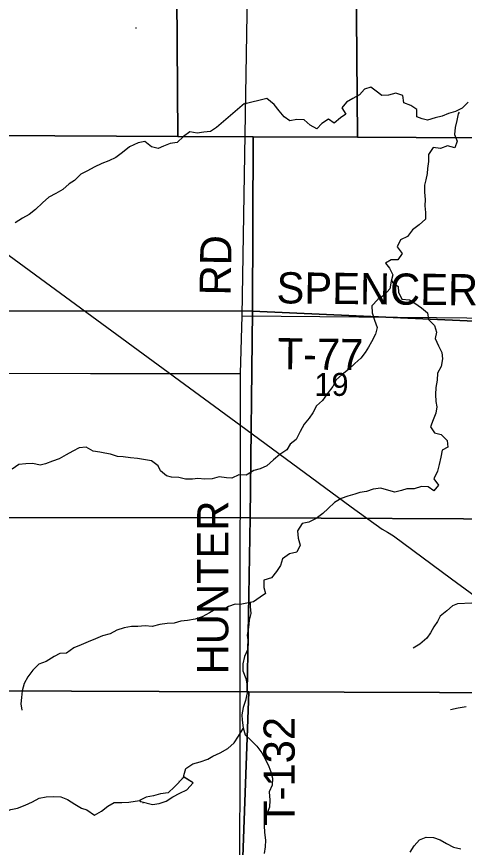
# Model space of a CAD drawing. Extents: x 1985906 to 2277390, y 930619 to 1324581.
# Drawn here: x 2064894 to 2069204, y 1130648 to 1138634 of the extents above; entities that cross this region are included whole.
import ezdxf

# ---------------------------------------------------------------- set-up
doc = ezdxf.new("R2010")
doc.units = 0
for name, color, linetype in [('GM_X_Minor_Lake', 7, 'Continuous'), ('GM_X_Minor_River', 7, 'Continuous'), ('GM_X_Rail_Line', 7, 'Continuous'), ('GM_X_Section', 7, 'Continuous'), ('GM_X_Section_Text', 7, 'Continuous'), ('GM_X_Township_Road', 7, 'Continuous'), ('GM_X_Township_Road_Text', 7, 'Continuous')]:
    doc.layers.add(name, color=color, linetype=linetype)

msp = doc.modelspace()

# ---------------------------------------------------------------- linework, layer by layer
at = {"layer": 'GM_X_Minor_Lake'}
for points in [[(2066504.7, 1131324.6), (2066415.4, 1131229.5), (2066353, 1131173.4), (2066278.7, 1131163.7), (2066212.4, 1131143.8), (2066140.1, 1131130), (2066077.8, 1131098.1), (2066090.7, 1131088.1)], [(2066497.4, 1131316.7), (2066415.4, 1131229.5), (2066353, 1131173.4), (2066278.7, 1131163.7), (2066212.4, 1131143.8), (2066140.1, 1131130), (2066077.8, 1131098.1), (2066092.7, 1131086.5)], [(2066090.5, 1131088.1), (2066202.1, 1131061.5), (2066266.4, 1131069.3), (2066334.7, 1131091.2), (2066399.1, 1131135.1), (2066465.4, 1131169), (2066533.7, 1131202.9), (2066594.2, 1131269), (2066507.7, 1131322.7)], [(2066090.7, 1131088.1), (2066202.1, 1131061.5), (2066266.4, 1131069.3), (2066334.7, 1131091.2), (2066399.1, 1131135.1), (2066465.4, 1131169), (2066533.7, 1131202.9), (2066594.2, 1131269), (2066504.7, 1131324.6)], [(2066452.5, 1131292), (2066453.2, 1131292.4)], [(2066486.3, 1131311.2), (2066484.9, 1131310.4)], [(2066508, 1131323.5), (2066507, 1131323)], [(2066111.5, 1131071.9), (2066109.6, 1131073.2)]]:
    msp.add_lwpolyline(points, dxfattribs=at)
at = {"layer": 'GM_X_Minor_River'}
for points in [[(2066047.7, 1138523.2), (2066039.1, 1138523.2)], [(2069239.2, 1137812.8), (2069180.9, 1137752.7), (2069118.5, 1137720.8), (2069052.2, 1137703), (2068989.9, 1137677.1), (2068921.6, 1137661.2), (2068849.3, 1137639.4), (2068799.1, 1137651.6), (2068747, 1137669.9), (2068745.2, 1137742.2), (2068687.1, 1137780.6), (2068620.9, 1137804.9), (2068611.1, 1137875.2), (2068542.9, 1137899.6), (2068474.6, 1137879.7), (2068410.3, 1137875.9), (2068354.3, 1137918.3), (2068302.2, 1137956.6), (2068241.9, 1137936.8), (2068195.6, 1137880.7), (2068131.2, 1137846.8), (2068068.9, 1137812.9), (2068024.6, 1137756.8), (2068064.5, 1137696.4), (2068010.2, 1137660.4), (2067949.8, 1137610.4), (2067895.8, 1137648.8), (2067833.4, 1137606.8), (2067783.1, 1137556.8), (2067718.9, 1137589.2), (2067660.9, 1137641.6), (2067592.6, 1137645.8), (2067524.3, 1137632), (2067470.2, 1137670.4), (2067420.2, 1137726.8), (2067374.2, 1137789.2), (2067302.1, 1137847.7), (2067080, 1137792.8), (2067083.6, 1137796)], [(2067087.9, 1137798.3), (2066819.5, 1137568.2), (2066761.2, 1137530.3), (2066694.9, 1137524.5), (2066632.7, 1137514.7), (2066562.4, 1137525), (2066502.1, 1137483), (2066439.7, 1137425), (2066371.4, 1137415.2), (2066309.1, 1137389.3), (2066256.8, 1137367.4), (2066192.6, 1137383.7), (2066128.5, 1137434.1), (2066064.3, 1137420.3), (2065981.8, 1137382.4), (2065913.4, 1137328.4), (2065849.1, 1137280.4), (2065782.7, 1137248.6), (2065714.4, 1137220.7), (2065640, 1137186.8), (2065577.7, 1137152.9), (2065511.3, 1137119), (2065450.9, 1137058.9), (2065400.6, 1137025), (2065340.3, 1136973), (2065271.9, 1136935.1), (2065203.5, 1136899.1), (2065143.1, 1136843.1), (2065076.7, 1136779.1), (2065014.3, 1136731.1), (2064950, 1136697.2), (2064881.6, 1136651.2)], [(2069152.6, 1137716.7), (2069144.6, 1137698.6), (2069130.3, 1137636.4), (2069114.1, 1137568.2), (2069107.8, 1137499.9), (2069133.7, 1137435.6), (2069113.5, 1137373.4), (2069041.3, 1137391.7), (2068972.9, 1137365.8), (2068902.7, 1137376.1), (2068858.3, 1137308), (2068858.1, 1137241.7), (2068849.9, 1137175.5), (2068845.8, 1137125.3), (2068831.5, 1137065.1), (2068819.3, 1137014.9), (2068819.1, 1136946.6), (2068824.9, 1136876.3), (2068824.8, 1136814.1), (2068828.6, 1136751.8), (2068828.4, 1136687.5), (2068768, 1136633.5), (2068703.6, 1136585.6), (2068657.3, 1136521.4), (2068588.9, 1136487.6), (2068556.6, 1136421.4), (2068604.6, 1136357), (2068564.3, 1136296.8), (2068500, 1136297.1), (2068443.7, 1136265.1), (2068483.7, 1136214.8), (2068513.7, 1136152.4), (2068499.4, 1136090.2), (2068485.2, 1136018), (2068432.8, 1135955.9), (2068370.4, 1135913.9), (2068314, 1135853.9), (2068315.9, 1135787.6), (2068337.7, 1135717.2), (2068363.6, 1135646.9), (2068349.4, 1135582.6), (2068309, 1135508.5), (2068280.8, 1135456.4), (2068248.5, 1135404.3), (2068206.2, 1135350.2), (2068149.8, 1135298.2), (2068089.4, 1135242.1), (2068029, 1135192.2), (2067970.7, 1135142.2), (2067938.4, 1135080), (2067881.9, 1135007.9), (2067839.6, 1134943.8), (2067781.2, 1134891.8), (2067746.9, 1134825.6), (2067708.6, 1134773.6), (2067662.3, 1134715.5), (2067623.9, 1134645.3), (2067585.6, 1134569.1), (2067527.2, 1134523.2), (2067494.9, 1134471.1), (2067426.5, 1134425.1), (2067366.2, 1134375.1), (2067303.8, 1134315.1), (2067239.4, 1134287.2), (2067177.2, 1134271.3), (2067104.8, 1134227.4), (2067034.5, 1134229.7), (2066966.1, 1134195.8), (2066914, 1134200), (2066843.7, 1134210.3), (2066777.4, 1134190.4), (2066705.2, 1134188.7), (2066638.9, 1134194.9), (2066588.7, 1134187.1), (2066520.5, 1134189.3), (2066454.3, 1134203.6), (2066386, 1134205.8), (2066335.9, 1134220.1), (2066277.8, 1134266.5), (2066255.9, 1134316.8), (2066191.8, 1134365.2), (2066059.3, 1134385.7), (2065991.1, 1134392), (2065918.9, 1134402.3), (2065866.7, 1134406.5), (2065798.5, 1134426.8), (2065744.3, 1134439.1), (2065694.2, 1134447.3), (2065632, 1134455.5), (2065563.8, 1134493.9), (2065497.5, 1134488.1), (2065435.2, 1134456.2), (2065370.9, 1134422.3), (2065302.5, 1134384.4), (2065240.2, 1134360.5), (2065173.9, 1134334.6), (2065121.7, 1134322.8), (2065051.4, 1134337.1), (2064983.2, 1134335.3), (2064914.9, 1134329.5), (2064852.6, 1134283.6)], [(2068502.1, 1136102.4), (2068513.4, 1136082.1), (2068567.5, 1136039.8), (2068569.4, 1135985.6), (2068603.3, 1135919.1), (2068675.6, 1135912.9), (2068725.6, 1135878.6), (2068789.8, 1135834.1), (2068849.8, 1135787.7), (2068857.7, 1135721.4), (2068915.7, 1135665), (2068935.6, 1135600.7), (2068923.4, 1135540.5), (2068955.3, 1135470.1), (2068987.2, 1135403.7), (2068993.1, 1135343.4), (2068978.8, 1135271.2), (2068944.5, 1135207), (2068940.3, 1135140.8), (2068928, 1135068.5), (2068925.8, 1135002.2), (2068929.6, 1134933.9), (2068937.5, 1134883.7), (2068929.3, 1134821.5), (2068905, 1134757.3), (2068878.7, 1134691.1), (2068914.7, 1134632.7), (2068980.9, 1134618.4), (2069038.9, 1134558), (2069044.8, 1134493.7), (2068990.5, 1134467.8), (2068978.2, 1134399.6), (2068960, 1134329.3), (2068943.7, 1134263.1), (2068911.4, 1134190.9), (2068953.3, 1134130.5), (2068911, 1134074.4), (2068854.9, 1134114.8), (2068790.7, 1134117), (2068720.4, 1134095.2), (2068650.1, 1134095.4), (2068599.9, 1134077.6), (2068533.6, 1134061.7), (2068475.4, 1134080), (2068399.2, 1134102.3), (2068326.9, 1134092.6), (2068260.6, 1134070.7), (2068198.3, 1134058.9), (2068148.1, 1134043), (2068081.8, 1134025.2), (2068019.5, 1134001.3), (2067955.1, 1133963.3), (2067892.7, 1133907.3), (2067842.4, 1133857.3), (2067778, 1133809.3), (2067707.7, 1133775.4), (2067643.4, 1133761.6), (2067599, 1133691.5), (2067604.8, 1133621.1), (2067622.7, 1133552.8), (2067590.4, 1133484.6), (2067520.1, 1133468.8), (2067453.7, 1133420.9), (2067435.4, 1133356.7), (2067395.1, 1133298.6), (2067346.8, 1133238.5), (2067274.4, 1133216.6), (2067272.2, 1133146.4), (2067290.1, 1133090.1), (2067237.8, 1133052.1), (2067173.4, 1133008.1), (2067109.2, 1132996.3), (2067046.9, 1132982.5), (2066996.7, 1132984.7), (2066934.4, 1132964.8), (2066882.1, 1132932.8), (2066811.9, 1132937.1), (2066749.5, 1132903.2), (2066681.2, 1132863.3), (2066612.9, 1132841.4), (2066540.6, 1132829.6), (2066476.3, 1132823.8), (2066410, 1132802), (2066343.7, 1132800.2), (2066271.4, 1132790.4), (2066199.1, 1132770.6), (2066130.9, 1132778.8), (2066062.6, 1132771.1), (2066000.4, 1132771.3), (2065930.1, 1132759.5), (2065859.8, 1132737.6), (2065793.4, 1132701.7), (2065721.1, 1132681.9), (2065654.7, 1132654), (2065582.4, 1132624.1), (2065516.1, 1132594.2), (2065445.7, 1132566.4), (2065373.3, 1132514.4), (2065309, 1132512.6), (2065254.8, 1132484.7), (2065178.3, 1132434.8)], [(2067142.5, 1133002.2), (2067141.2, 1132964.1), (2067149, 1132897.8), (2067132.8, 1132831.6), (2067126.5, 1132761.3), (2067114.3, 1132689), (2067124.1, 1132616.7), (2067119.9, 1132554.5), (2067087.6, 1132482.3), (2067071.3, 1132412), (2067071.1, 1132343.8), (2067101, 1132271.3), (2067112.9, 1132205), (2067112.6, 1132132.7), (2067096.4, 1132060.5), (2067074.1, 1131994.3), (2067061.8, 1131922), (2067065.7, 1131869.8), (2067073.5, 1131797.5), (2067095.4, 1131729.1), (2067151.4, 1131674.7), (2067205.5, 1131620.3), (2067255.5, 1131557.9), (2067291.4, 1131493.5), (2067321.3, 1131425.1), (2067341.3, 1131374.8), (2067357.1, 1131314.5), (2067354.9, 1131246.2), (2067326.6, 1131182.1), (2067332.4, 1131101.7), (2067328.2, 1131033.4), (2067303.9, 1130969.3), (2067279.7, 1130909.1), (2067275.5, 1130858.9), (2067281.3, 1130790.6), (2067289.1, 1130718.3), (2067286.9, 1130654), (2067276.7, 1130589.8)], [(2069275.2, 1132996.7), (2069138.7, 1132989.2), (2069088.4, 1132969.3), (2069034.1, 1132921.2), (2068971.7, 1132871.3), (2068945.5, 1132821.1), (2068909.2, 1132769.1), (2068876.9, 1132710.9), (2068842.6, 1132658.8), (2068776.2, 1132600.8), (2068711.8, 1132562.9)], [(2065178.3, 1132434.8), (2065110, 1132408.9), (2065051.6, 1132352.9), (2065003.3, 1132288.8), (2064966.9, 1132222.6), (2064948.7, 1132152.4), (2064940.4, 1132090.2), (2064936.2, 1132027.9), (2064944.1, 1131965.7)], [(2069220.1, 1132000.8), (2069143.8, 1131987), (2069071.4, 1131969.2)], [(2066502, 1131317.5), (2066504, 1131339.6), (2066522.3, 1131407.8), (2066590.7, 1131449.8), (2066661, 1131469.6), (2066733.4, 1131497.4), (2066783.6, 1131525.4), (2066852, 1131557.3), (2066926.4, 1131597.2), (2066986.8, 1131653.2), (2067029.1, 1131717.3), (2067075.6, 1131789.6)], [(2064535.2, 1130826.4), (2064567.5, 1130876.5), (2064633.9, 1130914.4), (2064696.2, 1130956.4), (2064766.5, 1130982.2), (2064838.9, 1131012.1), (2064903.2, 1131025.9), (2064975.5, 1131053.8), (2065045.9, 1131085.7), (2065110.2, 1131121.6), (2065178.5, 1131135.4), (2065244.8, 1131137.2), (2065319, 1131134.9), (2065385.2, 1131108.6), (2065455.3, 1131062.1), (2065519.5, 1131023.8), (2065569.6, 1131009.5), (2065643.7, 1130959.1), (2065712.1, 1130997), (2065772.5, 1131044.9), (2065832.8, 1131078.9), (2065907.1, 1131080.6), (2065973.3, 1131082.4), (2066077.9, 1131099.4)], [(2068682, 1130600.9), (2068720.3, 1130663), (2068772.6, 1130721.1), (2068837, 1130747), (2068905.2, 1130744.7), (2068969.4, 1130722.4), (2069031.5, 1130686), (2069097.7, 1130651.7), (2069169.9, 1130635.3)]]:
    msp.add_lwpolyline(points, dxfattribs=at)
at = {"layer": 'GM_X_Rail_Line'}
msp.add_lwpolyline([(2059395.4, 1140316.1), (2061783.4, 1138566.6), (2064823.7, 1136336.4), (2067100.3, 1134666.8), (2068114.6, 1133921.9), (2068412.1, 1133706), (2068463.8, 1133677), (2068520.1, 1133641.6), (2069078.6, 1133231.2), (2071112.9, 1131744.4), (2071886.4, 1131172.8), (2072176.9, 1130962.1)], dxfattribs=at)
at = {"layer": 'GM_X_Section'}
for points in [[(2064705.3, 1140205.5), (2066425.8, 1140182.8), (2066446.2, 1137481.9), (2064668, 1137490.1), (2064692.6, 1139280.4)], [(2068152.4, 1140186.1), (2069857.2, 1140209.3), (2069867.4, 1137466), (2068174.5, 1137473.9)], [(2066425.8, 1140182.8), (2068152.4, 1140186.1), (2068174.5, 1137473.9), (2067170.2, 1137478.5), (2066446.2, 1137481.9)], [(2064668, 1137490.1), (2066446.2, 1137481.9), (2067170.2, 1137478.5), (2067165.1, 1135802), (2064638, 1135805.7)], [(2067170.2, 1137478.5), (2068174.5, 1137473.9), (2069867.4, 1137466), (2069872.3, 1135682.1), (2067165.1, 1135802)], [(2064638, 1135805.7), (2067165.1, 1135802), (2067141.5, 1133815.9), (2064602.6, 1133819.9)], [(2067165.1, 1135802), (2069872.3, 1135682.1), (2069877.5, 1133803.2), (2067141.5, 1133815.9)], [(2064602.6, 1133819.9), (2067141.5, 1133815.9), (2067114.3, 1132142.5), (2064572.9, 1132151.7)], [(2067141.5, 1133815.9), (2069877.5, 1133803.2), (2069882.1, 1132132.5), (2067128.9, 1132142.5), (2067114.3, 1132142.5)], [(2064572.9, 1132151.7), (2067114.3, 1132142.5), (2067128.9, 1132142.5), (2067072.6, 1130558.7), (2065766.1, 1130562.9), (2064553, 1130566.9)], [(2067128.9, 1132142.5), (2069882.1, 1132132.5), (2069885.7, 1130568.2), (2068613.4, 1130563.9), (2067072.6, 1130558.7)]]:
    msp.add_lwpolyline(points, close=True, dxfattribs=at)
at = {"layer": 'GM_X_Township_Road'}
for points in [[(2067044.4, 1129576.1), (2067048.4, 1135202.4), (2067066.2, 1135756.7), (2067140, 1140210.3)], [(2067066.2, 1135756.7), (2068934.4, 1135740.7), (2070969.2, 1135719.3), (2072417.5, 1135694.8)], [(2059329.7, 1135138.9), (2061247.4, 1135195.4), (2061899.5, 1135211.6), (2065606.7, 1135205)], [(2065606.7, 1135205), (2065606.7, 1135205), (2067048.4, 1135202.4)]]:
    msp.add_lwpolyline(points, dxfattribs=at)

# ---------------------------------------------------------------- texts
at = {"layer": 'GM_X_Section_Text'}
msp.add_text('19', height=221, rotation=0.00001, dxfattribs=at).set_placement((2067760.8, 1134988.2))
at = {"layer": 'GM_X_Township_Road_Text'}
for s, rotation, p in [('RD', 89.01278, (2066954.2, 1135951.3)), ('SPENCER', 359.37271, (2067394.8, 1135878.2)), ('T-77', 359.29172, (2067404.7, 1135244.5)), ('HUNTER', 90, (2066932.1, 1132310.5)), ('T-132', 90, (2067570.9, 1130854.1))]:
    msp.add_text(s, height=300, rotation=rotation, dxfattribs=at).set_placement(p)

doc.saveas('drawing.dxf')
